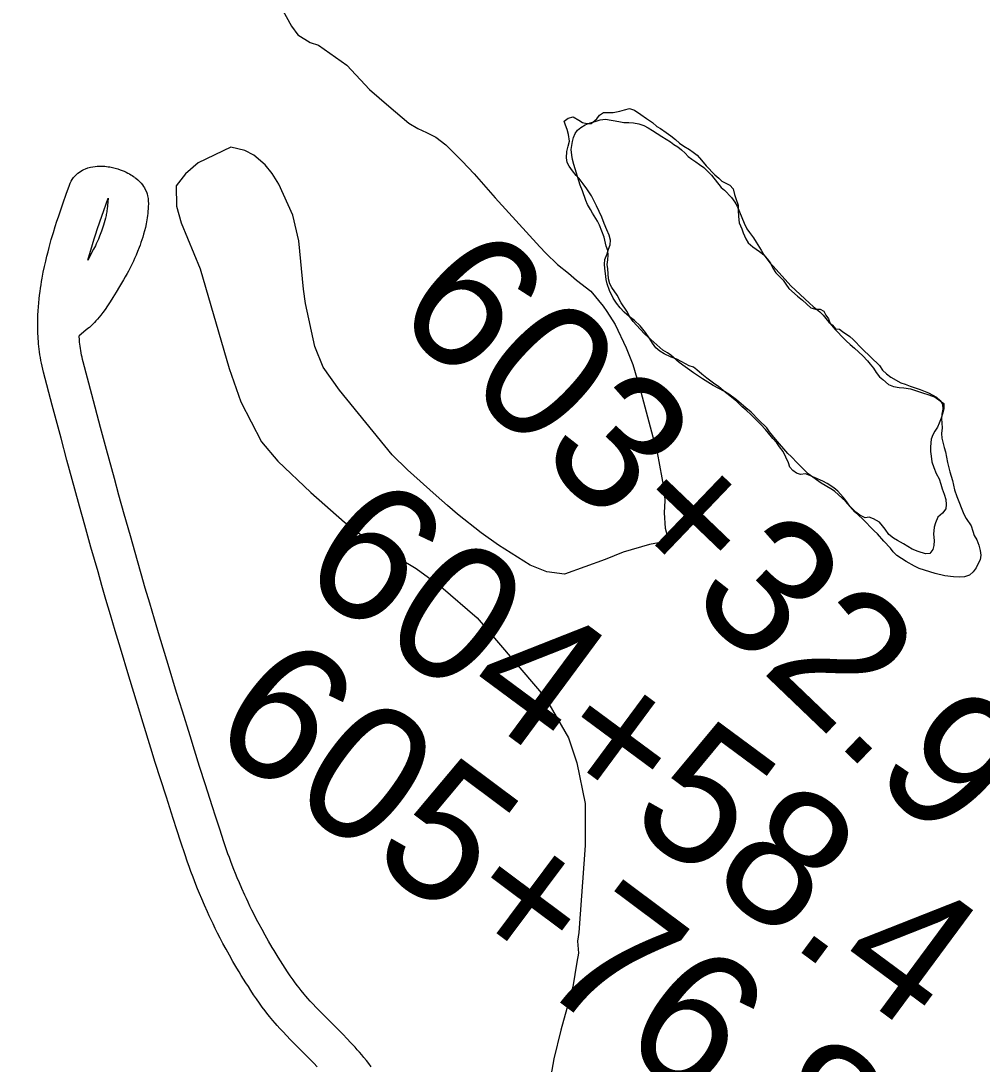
# Model space of a CAD drawing. Extents: x 3161564 to 3199464, y 849354 to 874788.
# Drawn here: x 3174898 to 3175603, y 869718 to 870482 of the extents above; entities that cross this region are included whole.
import ezdxf

# ---------------------------------------------------------------- set-up
doc = ezdxf.new("R2010")
doc.units = 0
for name, color, linetype in [('V-ROAD-CNTR', 7, 'Continuous'), ('V-SITE-VEGE', 7, 'Continuous'), ('V-SURV-IDEN', 7, 'Continuous'), ('V-TOPO-SHOR', 7, 'Continuous')]:
    doc.layers.add(name, color=color, linetype=linetype)

msp = doc.modelspace()

# ---------------------------------------------------------------- linework, layer by layer
at = {"layer": 'V-ROAD-CNTR'}
for points in [[(3174941.32, 870126.5), (3174937.96, 870138.75), (3174932.14, 870160.19), (3174927.81, 870176.28), (3174921.39, 870200.39), (3174915.01, 870224.55), (3174914.46, 870226.7), (3174913.95, 870228.88), (3174913.49, 870231.04), (3174913.07, 870233.16), (3174912.69, 870235.26), (3174912.36, 870237.31), (3174912.06, 870239.34), (3174911.79, 870241.34), (3174911.56, 870243.31), (3174911.37, 870245.25), (3174911.2, 870247.15), (3174911.06, 870249.02), (3174910.94, 870250.87), (3174910.85, 870252.73), (3174910.74, 870256.26), (3174910.71, 870259.72), (3174910.75, 870263.06), (3174910.86, 870266.3), (3174911.02, 870269.43), (3174911.23, 870272.45), (3174911.48, 870275.38), (3174911.77, 870278.21), (3174912.08, 870280.94), (3174912.42, 870283.58), (3174912.78, 870286.14), (3174913.16, 870288.61), (3174913.56, 870290.99), (3174913.97, 870293.33), (3174914.81, 870297.75), (3174915.67, 870301.9), (3174916.54, 870305.78), (3174917.4, 870309.4), (3174918.25, 870312.78), (3174919.08, 870315.93), (3174919.88, 870318.87), (3174920.66, 870321.65), (3174922.15, 870326.73), (3174923.51, 870331.18), (3174924.73, 870335.04), (3174925.83, 870338.42), (3174927.77, 870344.22), (3174929.26, 870348.56), (3174931.51, 870354.95), (3174933.88, 870361.53), (3174934.42, 870362.85), (3174935.18, 870364.34), (3174936.05, 870365.74), (3174937.01, 870367.05), (3174938.03, 870368.23), (3174939.1, 870369.28), (3174940.18, 870370.22), (3174941.28, 870371.04), (3174942.36, 870371.76), (3174943.44, 870372.38), (3174944.5, 870372.92), (3174945.68, 870373.45), (3174947.49, 870374.12), (3174949.37, 870374.64), (3174951.13, 870375), (3174952.79, 870375.24), (3174954.37, 870375.38), (3174955.84, 870375.44), (3174957.25, 870375.44), (3174958.6, 870375.39), (3174959.88, 870375.3), (3174961.11, 870375.18), (3174962.28, 870375.02), (3174963.49, 870374.83), (3174965.54, 870374.42), (3174967.53, 870373.93), (3174969.37, 870373.39), (3174971.06, 870372.83), (3174972.63, 870372.24), (3174974.08, 870371.64), (3174975.43, 870371.02), (3174976.68, 870370.4), (3174977.84, 870369.77), (3174978.93, 870369.14), (3174979.92, 870368.52), (3174980.86, 870367.89), (3174981.54, 870367.4)], [(3174981.92, 870367.12), (3174982.64, 870366.57), (3174984.04, 870365.39), (3174985.33, 870364.14), (3174986.44, 870362.93), (3174987.39, 870361.75), (3174988.19, 870360.62), (3174988.86, 870359.55), (3174989.51, 870358.39), (3174990.29, 870356.69), (3174990.86, 870355.09), (3174991.25, 870353.63), (3174991.6, 870351.75), (3174991.74, 870349.95), (3174991.76, 870347.76), (3174991.71, 870345.93), (3174991.63, 870344.16), (3174991.5, 870342.45), (3174991.34, 870340.79), (3174991.15, 870339.2), (3174990.93, 870337.64), (3174990.69, 870336.14), (3174990.44, 870334.69), (3174990.16, 870333.23), (3174989.58, 870330.58), (3174988.96, 870328.05), (3174988.32, 870325.68), (3174987.67, 870323.46), (3174987.02, 870321.4), (3174986.37, 870319.46), (3174985.74, 870317.67), (3174985.1, 870315.94), (3174983.89, 870312.85), (3174982.76, 870310.13), (3174981.72, 870307.78), (3174980.78, 870305.73), (3174979.91, 870303.91), (3174978.4, 870300.89), (3174977.2, 870298.61), (3174976.27, 870296.89), (3174974.87, 870294.41), (3174973.48, 870292.04), (3174970.65, 870287.28), (3174968.13, 870283.07), (3174965.84, 870279.3), (3174963.73, 870275.97), (3174961.8, 870273.05), (3174960.04, 870270.51), (3174958.42, 870268.3), (3174956.94, 870266.38), (3174955.6, 870264.73), (3174954.39, 870263.29), (3174953.29, 870262.06), (3174952.3, 870260.99), (3174951.37, 870260.01), (3174949.81, 870258.48), (3174948.55, 870257.31), (3174947.52, 870256.41), (3174946.05, 870255.18), (3174940.95, 870251.25)], [(3174947.51, 870306.59), (3174950.89, 870318.13), (3174952.16, 870322.27), (3174953.3, 870325.89), (3174954.32, 870329.03), (3174956.18, 870334.59), (3174957.59, 870338.7), (3174962.3, 870352.08)], [(3174962.3, 870352.08), (3174961.51, 870344.03), (3174961.39, 870343.03), (3174961.26, 870342.06), (3174961.1, 870341.09), (3174960.93, 870340.13), (3174960.76, 870339.25), (3174960.35, 870337.33), (3174959.91, 870335.54), (3174959.45, 870333.83), (3174958.97, 870332.21), (3174958.49, 870330.67), (3174958, 870329.22), (3174957.51, 870327.84), (3174957.05, 870326.59), (3174956.08, 870324.1), (3174955.19, 870321.97), (3174954.36, 870320.1), (3174953.61, 870318.46), (3174952.95, 870317.09), (3174951.69, 870314.56), (3174947.51, 870306.59)], [(3174970.25, 870134.44), (3174966.9, 870146.65), (3174961.1, 870168.01), (3174956.79, 870184.03), (3174950.39, 870208.08), (3174944.05, 870232.06), (3174943.61, 870233.8), (3174943.22, 870235.46), (3174942.87, 870237.1), (3174942.55, 870238.72), (3174942.26, 870240.33), (3174942, 870241.92), (3174941.77, 870243.49), (3174941.57, 870245.04), (3174941.39, 870246.57), (3174941.23, 870248.09), (3174940.95, 870251.25)], [(3175154.99, 869715.76), (3175153.24, 869718.08), (3175151.49, 869720.33), (3175149.76, 869722.48), (3175148.06, 869724.51), (3175146.41, 869726.45), (3175144.79, 869728.3), (3175143.19, 869730.09), (3175140.14, 869733.41), (3175137.23, 869736.48), (3175134.49, 869739.31), (3175129.42, 869744.44), (3175120.64, 869753.24), (3175117.45, 869756.48), (3175114.72, 869759.3), (3175112.38, 869761.78), (3175110.38, 869763.95), (3175108.66, 869765.85), (3175107.19, 869767.52), (3175105.95, 869768.96), (3175103.77, 869771.58), (3175102.2, 869773.53), (3175101.08, 869774.97), (3175099.4, 869777.22), (3175097.76, 869779.52), (3175095.76, 869782.41), (3175093.82, 869785.27), (3175091.97, 869788.05), (3175090.2, 869790.76), (3175088.51, 869793.4), (3175086.89, 869795.96), (3175085.35, 869798.46), (3175083.87, 869800.89), (3175082.46, 869803.22), (3175079.75, 869807.84), (3175077.29, 869812.18), (3175075.03, 869816.28), (3175072.95, 869820.14), (3175071.05, 869823.77), (3175069.3, 869827.2), (3175067.69, 869830.43), (3175066.2, 869833.47), (3175064.84, 869836.33), (3175063.58, 869839.02), (3175062.43, 869841.53), (3175060.29, 869846.32), (3175058.47, 869850.51), (3175056.93, 869854.2), (3175055.61, 869857.44), (3175054.48, 869860.26), (3175052.54, 869865.28), (3175051.14, 869869.05), (3175050.11, 869871.86), (3175048.61, 869876.14), (3175047.14, 869880.46), (3175044.04, 869889.8), (3175041.16, 869898.58), (3175038.49, 869906.81), (3175033.52, 869922.28), (3175029.23, 869935.82), (3175025.51, 869947.67), (3175022.28, 869958.06), (3175016.66, 869976.27), (3175012.48, 869989.95), (3175006.23, 870010.52), (3174999.98, 870031.13), (3174996.22, 870043.65), (3174992.74, 870055.39), (3174989.51, 870066.4), (3174986.52, 870076.73), (3174983.73, 870086.41), (3174978.57, 870104.6), (3174974.11, 870120.52), (3174970.24, 870134.47)], [(3175115.56, 869715.73), (3175113.04, 869718.33), (3175108.13, 869723.3), (3175099.33, 869732.12), (3175095.97, 869735.53), (3175093.02, 869738.58), (3175090.45, 869741.3), (3175088.21, 869743.73), (3175086.26, 869745.9), (3175084.57, 869747.82), (3175083.07, 869749.56), (3175080.55, 869752.58), (3175078.66, 869754.93), (3175077.24, 869756.76), (3175075.19, 869759.49), (3175073.21, 869762.27), (3175071, 869765.47), (3175068.91, 869768.55), (3175066.92, 869771.54), (3175065.02, 869774.46), (3175063.2, 869777.3), (3175061.45, 869780.06), (3175059.79, 869782.75), (3175058.2, 869785.36), (3175056.66, 869787.92), (3175053.77, 869792.85), (3175051.12, 869797.52), (3175048.68, 869801.92), (3175046.45, 869806.08), (3175044.4, 869810), (3175042.51, 869813.68), (3175040.78, 869817.16), (3175039.19, 869820.43), (3175037.72, 869823.51), (3175036.36, 869826.4), (3175035.1, 869829.15), (3175032.82, 869834.25), (3175030.87, 869838.76), (3175029.21, 869842.73), (3175027.79, 869846.21), (3175026.56, 869849.29), (3175024.49, 869854.64), (3175022.98, 869858.69), (3175021.87, 869861.76), (3175020.25, 869866.34), (3175018.7, 869870.91), (3175015.55, 869880.4), (3175012.65, 869889.27), (3175009.94, 869897.59), (3175004.94, 869913.16), (3175000.62, 869926.79), (3174996.87, 869938.73), (3174993.62, 869949.18), (3174987.98, 869967.46), (3174983.78, 869981.2), (3174977.52, 870001.81), (3174971.26, 870022.47), (3174967.48, 870035.07), (3174963.97, 870046.9), (3174960.71, 870058), (3174957.69, 870068.4), (3174954.89, 870078.17), (3174949.69, 870096.46), (3174945.21, 870112.47), (3174941.33, 870126.46)]]:
    msp.add_lwpolyline(points, dxfattribs=at)
msp.add_spline([(3176214.44, 872287.97), (3176116.81, 871676.86), (3176098.39, 871490.94), (3176090.67, 871415.87), (3176074.08, 871299.53), (3176058.21, 871187.52), (3176040.22, 871070.24), (3175999.55, 870899.04), (3175937.93, 870603.4), (3175884.93, 870365.76), (3175824.81, 870091.45), (3175789.97, 869942.79), (3175763.65, 869809.98), (3175731.11, 869705.44), (3175702.31, 869636.88), (3175675.03, 869598.47), (3175630.99, 869537.22), (3175579.38, 869482.41), (3175530.47, 869432.74), (3175484.14, 869377.74), (3175466.82, 869337.15), (3175448.87, 869288.95), (3175412.84, 869163.34), (3175354.17, 868894.67), (3175303.09, 868660.04), (3175288.27, 868568.95), (3175271.58, 868449.01), (3175249.11, 868331.03), (3175221.75, 868196.01), (3175175.82, 868026.92), (3175130.08, 867866.97), (3175087.93, 867676.37), (3175040.19, 867488.06), (3174985.36, 867232.29), (3174937.6, 866993.63), (3174859.65, 866658.78), (3174804.6, 866380.11), (3174764.51, 866230.53), (3174736.38, 866088.41)], degree=3, dxfattribs=at)
at = {"layer": 'V-SITE-VEGE'}
for points in [[(3175088.76, 870492.02), (3175096.75, 870477.88), (3175101.34, 870471.59), (3175110.23, 870466.01), (3175116.43, 870463.98), (3175137.28, 870449.28), (3175153.79, 870431.52), (3175168.05, 870419.24), (3175182.69, 870406.96), (3175189.26, 870402.97), (3175195.46, 870400.16), (3175202.42, 870396.56), (3175209.75, 870391.01), (3175221.67, 870379.15), (3175230.51, 870369.68), (3175245.86, 870352.33), (3175278.5, 870316.42), (3175283.11, 870311.68), (3175291.57, 870303.38), (3175299.67, 870297.04), (3175305.44, 870291.89), (3175315.85, 870283.96), (3175325.06, 870272.92), (3175327.73, 870268.99), (3175333.84, 870259.55), (3175341.79, 870242.3)], [(3175341.79, 870242.3), (3175346.69, 870230.15), (3175352.66, 870210.2), (3175362.29, 870173.43), (3175364.52, 870165.61), (3175369.6, 870137.87), (3175370.28, 870130.46), (3175369.77, 870121.5), (3175370.39, 870110.19), (3175372.26, 870103.93), (3175368.31, 870100.09), (3175358.93, 870098.27), (3175339.76, 870092.68), (3175326.44, 870087.41), (3175296.67, 870076.51), (3175283.84, 870078.24), (3175271.43, 870083.09), (3175248.25, 870097.82), (3175235.51, 870106.96), (3175218.16, 870120.44), (3175210.84, 870126.78), (3175202.76, 870134.29), (3175181.58, 870152.89), (3175170.43, 870163.95), (3175131.71, 870211.24), (3175119.86, 870228.16), (3175113.83, 870243.44), (3175106.85, 870274.71), (3175105.44, 870285.26), (3175102.02, 870320.76), (3175097.6, 870339.53), (3175087.39, 870362.27), (3175082.43, 870370.13), (3175077.45, 870376.43), (3175068.97, 870383.56), (3175062.39, 870386.77), (3175052.29, 870389.25), (3175028.36, 870377.88)], [(3175028.36, 870377.88), (3175018.9, 870369.82), (3175012.16, 870360.95), (3175012.35, 870346.14), (3175015.69, 870334.02), (3175029.65, 870300.31), (3175050.87, 870227.15), (3175059.5, 870202.87), (3175074.69, 870173.44), (3175086.58, 870159.25), (3175110.82, 870136.32), (3175135.46, 870114.55), (3175148.58, 870104.63), (3175162.49, 870095.87), (3175188, 870080.71), (3175206.14, 870067.6), (3175232.72, 870044.64), (3175282.59, 869986.29), (3175299.72, 869956.83), (3175305.71, 869938.43), (3175311.93, 869908.73), (3175311.9, 869877.95), (3175307.14, 869814.1), (3175306.28, 869807.88), (3175306.94, 869798.9), (3175305.68, 869792.3), (3175302.71, 869774.41), (3175294.09, 869742.57), (3175288.74, 869721.6), (3175281.98, 869683.11)]]:
    msp.add_lwpolyline(points, dxfattribs=at)
at = {"layer": 'V-TOPO-SHOR'}
for points in [[(3175456.95, 870166.41), (3175454.3, 870169.88), (3175452.13, 870172.86), (3175449.22, 870175.84), (3175446.09, 870179.81), (3175443.91, 870182.54), (3175440.53, 870186.27), (3175438.35, 870188.51), (3175435.68, 870191), (3175433.5, 870193.24), (3175429.87, 870196.72), (3175426.95, 870199.22), (3175422.83, 870202.96), (3175417.73, 870207.2), (3175414.58, 870209.7), (3175409.48, 870213.94), (3175406.8, 870215.7), (3175400.97, 870220.19), (3175397.33, 870223.19), (3175393.69, 870226.18), (3175391.26, 870228.18), (3175388.08, 870229.2), (3175385.4, 870230.71), (3175382.73, 870232.22), (3175379.07, 870233.99), (3175374.91, 870235.52), (3175369.79, 870238.04), (3175366.63, 870239.81), (3175363.47, 870242.3), (3175361.06, 870245.77), (3175358.66, 870249.73), (3175356.01, 870253.7), (3175352.15, 870258.41), (3175348.03, 870262.4), (3175344.14, 870265.4), (3175340.5, 870268.39), (3175337.35, 870271.62), (3175334.7, 870275.1), (3175332.3, 870278.81), (3175329.67, 870284.25), (3175328.02, 870289.18), (3175327.08, 870292.38), (3175326.65, 870296.81), (3175326.21, 870300.5), (3175326.01, 870303.69), (3175326.3, 870307.12), (3175327.83, 870311.28), (3175328.86, 870314.7), (3175330.13, 870317.87), (3175330.42, 870321.31), (3175329.48, 870324.76), (3175327.57, 870328.71), (3175325.67, 870333.4), (3175324.02, 870338.09), (3175322.11, 870342.28), (3175320.2, 870346.48), (3175317.81, 870350.69), (3175316.37, 870353.65), (3175313.01, 870358.86), (3175310.36, 870362.57), (3175307.46, 870366.29), (3175305.29, 870368.54), (3175302.63, 870372.01), (3175299.98, 870375.48), (3175298.54, 870378.2), (3175298.09, 870381.4), (3175298.4, 870386.06), (3175299.44, 870389.97), (3175300.22, 870393.64), (3175299.55, 870398.56), (3175298.62, 870402.26), (3175297.44, 870405.46), (3175296.5, 870408.42), (3175299.47, 870410.59), (3175302.92, 870411.52), (3175307.06, 870409.01), (3175309.74, 870407.5), (3175312.92, 870406.73), (3175316.11, 870406.68), (3175320.33, 870410.06), (3175322.33, 870412.74), (3175325.3, 870414.66), (3175332.43, 870414.81), (3175337.1, 870415.73), (3175340.55, 870416.66), (3175344.25, 870417.59), (3175347.91, 870416.32), (3175352.53, 870413.31), (3175356.67, 870410.31), (3175361.04, 870407.3), (3175364.44, 870404.55), (3175367.12, 870403.04), (3175371.26, 870400.04), (3175374.66, 870397.54), (3175378.06, 870395.04), (3175380.97, 870392.3), (3175384.13, 870390.05), (3175388.27, 870387.54), (3175390.95, 870385.78), (3175393.86, 870383.53), (3175397, 870379.81)], [(3175328.3, 870313.53), (3175327.17, 870316.73), (3175325.64, 870323.39), (3175322.23, 870332.27), (3175320.89, 870335.01), (3175317.16, 870340.91), (3175315.62, 870343.73), (3175313.43, 870347.22), (3175312.23, 870350.16), (3175309.92, 870357.42), (3175308.27, 870361.5), (3175303.45, 870376.57), (3175302.53, 870380.24), (3175301.93, 870383.5), (3175301.61, 870387.74), (3175302.51, 870393.43), (3175303.37, 870396.53), (3175304.42, 870399.36), (3175306.19, 870401.84), (3175308.61, 870403.72), (3175311.83, 870405.78), (3175315.37, 870407.1), (3175319.1, 870408.03), (3175322.9, 870409.35), (3175326.63, 870409.87), (3175336.6, 870408.22), (3175340.1, 870407.43), (3175343.81, 870407.42), (3175347.19, 870407.16), (3175351.15, 870406.36), (3175354.71, 870405.16), (3175358.06, 870403.57), (3175361.2, 870401.66), (3175367.94, 870397.15), (3175374.3, 870393.25), (3175376.78, 870391.28), (3175379.6, 870389.51), (3175382.47, 870387.26), (3175385.14, 870384.89), (3175387.35, 870382.6), (3175389.97, 870380.56), (3175392.98, 870378.58), (3175395.53, 870376.61), (3175398.74, 870374.56), (3175404.26, 870368.89), (3175411.44, 870359.67), (3175413.93, 870357.76), (3175419.06, 870352.43), (3175421.52, 870349.07), (3175423.18, 870346.05), (3175428.25, 870333.69), (3175430.29, 870329.55), (3175432.1, 870326.8), (3175435.07, 870322.89), (3175437.2, 870319.8), (3175440.66, 870313.77), (3175442.79, 870310.42), (3175447.38, 870304.43), (3175449.66, 870302.2), (3175462.44, 870287.84), (3175476.19, 870275.18), (3175478.79, 870272.54), (3175483.82, 870268.74), (3175486.09, 870266.37), (3175488.04, 870263.82), (3175490.24, 870261.26), (3175493.11, 870258.95), (3175495.31, 870256.25), (3175498.1, 870256.13)], [(3175397, 870379.81), (3175400.38, 870375.59), (3175406.92, 870369.12), (3175409.83, 870366.62), (3175412.01, 870364.39), (3175414.94, 870362.87), (3175417.87, 870361.6), (3175420.28, 870358.87), (3175421.21, 870354.69), (3175422.15, 870351.73), (3175423.8, 870346.8), (3175424, 870342.87), (3175424.18, 870338.44), (3175424.61, 870334.02), (3175426.51, 870329.58), (3175427.7, 870326.61), (3175429.6, 870322.17), (3175431.28, 870319.2), (3175434.68, 870316.21), (3175439.55, 870312.95), (3175442.7, 870310.45), (3175445.12, 870307.48), (3175447.53, 870304.25), (3175449.2, 870300.79), (3175451.61, 870297.32), (3175454.03, 870294.84), (3175456.93, 870291.85), (3175458.86, 870288.88), (3175461.03, 870285.9), (3175467.33, 870280.17), (3175470.97, 870277.18), (3175477.28, 870271.69), (3175480.46, 870270.67), (3175483.89, 870270.62), (3175486.57, 870269.11), (3175488.26, 870266.39), (3175490.18, 870263.66), (3175491.36, 870260.21), (3175494.74, 870255.99), (3175497.16, 870253.5), (3175499.58, 870251.01), (3175502.97, 870247.53), (3175505.88, 870244.79), (3175509.04, 870242.05), (3175515.34, 870236.56), (3175518.73, 870232.83), (3175520.66, 870230.35), (3175523.08, 870227.37), (3175525, 870224.4), (3175527.41, 870221.18), (3175529.84, 870219.18), (3175533.96, 870215.44), (3175537.62, 870213.92), (3175541.79, 870213.37), (3175545.22, 870213.08), (3175550.12, 870212.28), (3175555.98, 870210.48), (3175558.92, 870209.46), (3175563.56, 870207.92), (3175568.2, 870206.14), (3175571.85, 870203.63), (3175574.52, 870201.64), (3175574.71, 870197.71), (3175573.68, 870194.04), (3175572.66, 870190.86), (3175571.13, 870187.2), (3175569.87, 870184.27), (3175568.11, 870181.35), (3175566.6, 870178.67), (3175565.33, 870175.49), (3175564.76, 870169.85), (3175564.96, 870166.42), (3175565.41, 870162.97), (3175565.84, 870158.79), (3175567.25, 870154.6), (3175568.92, 870150.4), (3175571.07, 870146.45), (3175572.49, 870142.5), (3175573.43, 870139.05), (3175574.85, 870135.11), (3175576.02, 870131.16), (3175576.22, 870127.72), (3175576.18, 870124.53), (3175573.68, 870121.37), (3175570.2, 870118.23), (3175568.42, 870114.08), (3175567.64, 870110.9), (3175567.09, 870106), (3175567.52, 870101.33), (3175567.22, 870097.65), (3175566.44, 870094.72), (3175564.44, 870091.8), (3175561.25, 870091.59), (3175555.87, 870093.14), (3175551.47, 870094.92), (3175545.14, 870098.69), (3175540.76, 870101.2), (3175537.83, 870102.96), (3175534.19, 870105.71), (3175531.54, 870109.43), (3175529.61, 870111.91)], [(3175498.1, 870256.13), (3175500.45, 870254.23), (3175505.75, 870250.69), (3175508.09, 870248.52), (3175514.66, 870241.64), (3175527.42, 870229.33), (3175529.67, 870225.97), (3175532.6, 870223.26), (3175535.74, 870220.95), (3175543.22, 870216.83), (3175546.32, 870215.84), (3175549.87, 870214.32), (3175557.24, 870211.79), (3175563.36, 870209.49), (3175566.51, 870207.57), (3175569.26, 870206.12), (3175572.01, 870203.89), (3175573.68, 870201), (3175573.87, 870197.35), (3175573.14, 870193.86), (3175573.01, 870190.61), (3175573.28, 870183.71), (3175572.87, 870179.54), (3175573.14, 870176.22), (3175574.8, 870169.36), (3175575.73, 870166.3), (3175577.24, 870158.31), (3175578.97, 870151.58), (3175580.89, 870145.12), (3175582.49, 870138.33), (3175584.19, 870133.59), (3175589.31, 870120.43), (3175590.91, 870117.29), (3175594.52, 870111.91), (3175595.9, 870108.18), (3175596.77, 870104.98), (3175598.77, 870101.82), (3175600.28, 870097.75), (3175601.2, 870094.02), (3175601.73, 870090.57), (3175601.14, 870087.2), (3175599.69, 870084.51), (3175598.37, 870081.22), (3175596.2, 870078.41), (3175593.43, 870075.74), (3175589.63, 870074.75), (3175585.91, 870074.3), (3175581.81, 870074.57), (3175575.39, 870075.29), (3175568.33, 870076.95), (3175556.47, 870080.82), (3175553.19, 870082.34), (3175547.02, 870085.84), (3175540.28, 870090.28), (3175537.55, 870093.05), (3175535.54, 870095.74), (3175530.67, 870100.87), (3175525.93, 870106.19), (3175523.65, 870108.23), (3175515, 870117.14), (3175509.66, 870122.02), (3175502.52, 870130.04), (3175500.12, 870132.34), (3175494.38, 870137.42), (3175491.83, 870139.13), (3175484.68, 870143.24), (3175475.2, 870150.05), (3175467.39, 870157.82), (3175462.78, 870162.68), (3175460.37, 870164.91), (3175451.22, 870175.36), (3175446.82, 870180.82), (3175444.82, 870183.84), (3175438.96, 870189.38), (3175433.5, 870195.25), (3175429.45, 870198.38), (3175422.8, 870204.28), (3175416.98, 870208.43), (3175413.97, 870210.28), (3175405.7, 870214.74), (3175397.71, 870219.73), (3175391.16, 870224.1), (3175380.7, 870231.72), (3175374.7, 870236.94), (3175372.15, 870238.78), (3175368.74, 870240.7), (3175355.58, 870252.42), (3175352.07, 870256), (3175346.87, 870261.67), (3175344.61, 870265.09), (3175342.3, 870269.11), (3175338.12, 870275.42), (3175335.17, 870280.98), (3175331.3, 870286.49), (3175329.83, 870289.17), (3175328.97, 870292.9), (3175328.51, 870300.13), (3175328.05, 870303.45), (3175328.51, 870306.76), (3175328.71, 870310.27), (3175328.3, 870313.53)], [(3175529.61, 870111.91), (3175527.44, 870114.64), (3175523.05, 870117.15), (3175519.88, 870118.42), (3175516.92, 870117.73), (3175513.02, 870119.74), (3175510.11, 870121.99), (3175505.75, 870126.47), (3175502.86, 870130.44), (3175500.93, 870132.92), (3175497.06, 870137.39), (3175493.9, 870139.89), (3175489.03, 870142.9), (3175485.87, 870144.66), (3175480.25, 870147.19), (3175476.35, 870148.96), (3175473.17, 870149.99), (3175469.49, 870149.54), (3175466.55, 870150.57), (3175463.88, 870152.57), (3175461.71, 870155.05), (3175460.76, 870158.01), (3175456.95, 870166.41)]]:
    msp.add_lwpolyline(points, dxfattribs=at)

# ---------------------------------------------------------------- texts
at = {"layer": 'V-SURV-IDEN'}
for s, rotation, p in [('603+32.9', 316.22385, (3175168.4, 870266.4)), ('604+58.4', 323.50139, (3175098.79, 870074.05)), ('605+76.8', 323.25072, (3175032.99, 869957.27))]:
    msp.add_text(s, height=100, rotation=rotation, dxfattribs=at).set_placement(p)

doc.saveas('drawing.dxf')
